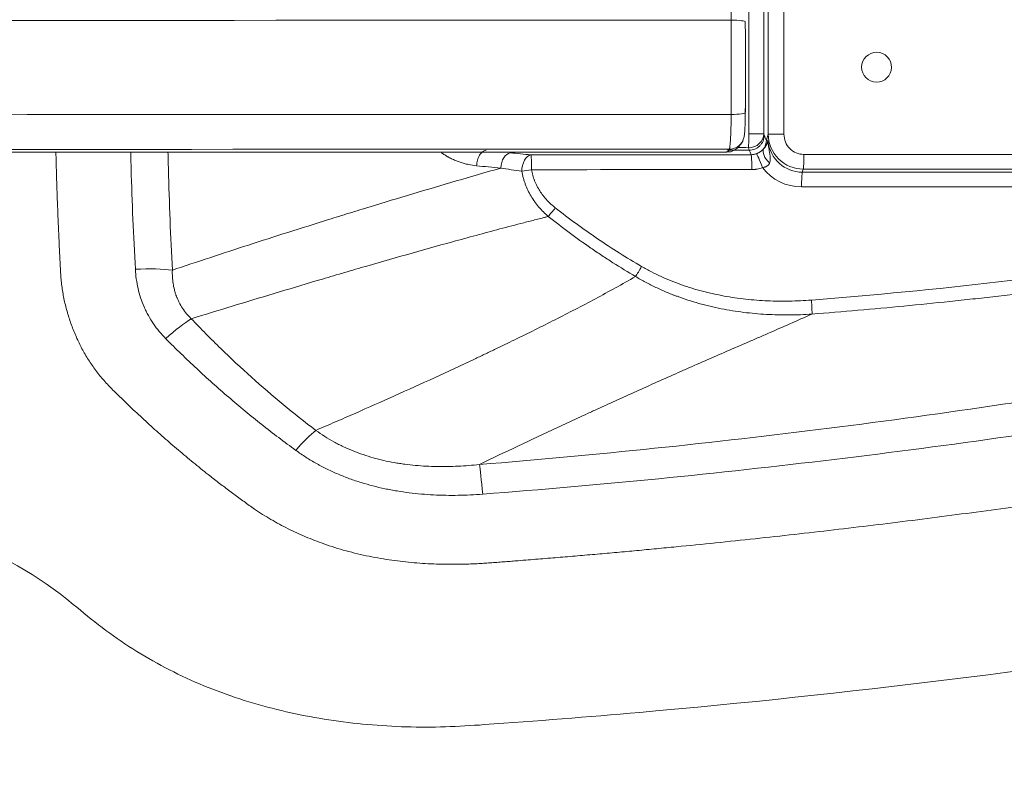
# Model space of a CAD drawing. Header units: millimetres. Extents: x 0 to 594, y 0 to 420.
# Tile 1044 of 1056: x 280.31 to 290.18, y 346.85 to 354.39. Entities that reach past the tile are written whole.
import ezdxf

# ---------------------------------------------------------------- set-up
doc = ezdxf.new("R2010")
doc.units = ezdxf.units.MM
doc.layers.add('1', color=7, linetype='Continuous', true_color=0xffffff)
doc.styles.add('Arial', font='txt')
doc.dimstyles.get("Standard").update_dxf_attribs({"dimtxt": 0.18, "dimasz": 0.18, "dimexe": 0.18, "dimexo": 0.0625, "dimgap": 0.09, "dimtad": 0, "dimtih": 1, "dimtoh": 1, "dimdec": 4, "dimzin": 0, "dimdsep": 46, "dimtxsty": 'Standard', "dimcen": 0.09, "dimadec": 0, "dimazin": 0, "dimtfac": 1, "dimtdec": 4, "dimtofl": 0, "dimtmove": 0, "dimatfit": 3, "dimfxl": 0, "dimtolj": 1, "dimtzin": 0, "dimarcsym": 0})

# ---------------------------------------------------------------- blocks, each defined once
blk = doc.blocks.new('_U4')
at = {"layer": '1', "color": 18, "lineweight": 18}
for p, q in [((145.9116, 334.1767), (145.9116, 389.8618)), ((318.508, 353.4371), (318.508, 389.8618)), ((145.9116, 387.8618), (227.4862, 387.8618)), ((318.508, 387.8618), (236.9333, 387.8618))]:
    blk.add_line(p, q, dxfattribs=at)
at = {"layer": '1', "color": 18}
for points in [[(145.9116, 387.8618), (149.4116, 388.7997), (149.4116, 386.924)], [(318.508, 387.8618), (315.008, 386.924), (315.0079, 388.7997)]]:
    blk.add_solid(points, dxfattribs=at)
at = {"layer": '1', "color": 18, "linetype": 'Continuous', "lineweight": 13, "insert": (229.1717, 385.226), "char_height": 3.5, "attachment_point": 7, "line_spacing_factor": 1.047437, "style": 'Arial'}
blk.add_mtext('\\fArial|b0|i0;\\W1.0000;3.5', dxfattribs=at)

msp = doc.modelspace()

# ---------------------------------------------------------------- linework, layer by layer
at = {"layer": '1', "color": 155, "linetype": 'Continuous', "lineweight": 13}
for p, q in [((287.62, 353.2411), (287.6195, 354.577)), ((287.7695, 354.5769), (287.7699, 353.2411)), ((287.8139, 353.2373), (287.8134, 354.5794)), ((287.9713, 354.5793), (287.9717, 353.2372)), ((287.7951, 353.1755), (287.8139, 353.2373)), ((288.1715, 353.0342), (295.491, 353.0368)), ((288.1649, 352.8866), (288.1554, 352.8555)), ((295.4845, 352.8892), (288.1649, 352.8866)), ((288.1554, 352.8555), (295.7258, 352.8582)), ((295.6849, 352.7106), (288.1488, 352.7079))]:
    msp.add_line(p, q, dxfattribs=at)
at = {"layer": '1', "color": 155, "linetype": 'Continuous', "lineweight": 18}
msp.add_line((287.5596, 353.1744), (287.5617, 353.1795), dxfattribs=at)
at = {"layer": '1', "color": 155, "linetype": 'Continuous', "lineweight": 13}
for centre, major_axis, ratio, start_param, end_param in [((260.9831, 354.7815), (-501.6214, -0.1575), 0.000817, 1.517488, 1.623567), ((287.434, 354.3624), (-0.15, -0.001), 0.119888, 3.087635, 4.659223), ((260.9833, 353.8363), (-501.6214, -0.1575), 0.000817, 1.517488, 1.623567), ((287.4343, 353.4534), (0.15, -0.0009), 0.121511, 4.765566, 6.337154), ((287.6201, 353.241), (-0.003, -0.15), 0.001225, 4.711596, 5.914027), ((287.6201, 353.241), (-0.1486, -0.0206), 0.931095, 1.42359, 2.994278), ((287.6201, 353.241), (0.15, 0), 0.000817, 0.053568, 1.572005), ((288.1634, 353.2374), (0.1377, -0.323), 0.99454, 4.311583, 5.88238), ((287.9636, 353.2373), (-0.15, 0), 0.000817, 0.053568, 1.624365), ((288.1714, 353.2373), (-0.0002, -0.2031), 0.983376, 4.713695, 6.284492), ((260.9835, 353.4876), (-501.2727, -0.1574), 0.000817, 1.517487, 1.623567), ((287.4227, 353.2357), (0.1372, -0.0607), 0.991343, 5.13232, 6.279023), ((287.8874, 353.0018), (0.1153, -0.0959), 0.525884, 3.276507, 4.632703), ((287.6453, 353.1755), (0.1374, 0.0601), 0.991145, 5.244814, 5.868142), ((288.1567, 353.2155), (-0.0243, -0.3592), 0.970613, 4.911743, 6.349085), ((285.2249, 352.9015), (0.0153, 0.1492), 0.619965, 0.155533, 1.665723), ((285.4324, 352.8808), (0.0145, 0.1493), 0.596052, 0.151954, 1.735952), ((285.4324, 352.8808), (-0.0001, 0.15), 0.053542, 4.71154, 6.161166), ((287.6414, 352.8823), (-0.0001, 0.15), 0.053543, 4.711568, 6.161195), ((287.748, 352.9021), (-0.0538, 0.14), 0.049703, 4.692436, 6.150019), ((288.1634, 353.0343), (-0.0001, 0.15), 0.053543, 3.315419, 4.71157), ((288.1486, 353.2156), (-0.0005, -0.5077), 0.983376, 5.379173, 6.284492), ((285.4324, 352.8808), (0.148, 0.0244), 0.009525, 4.055762, 4.765111), ((288.1568, 352.7077), (0.0001, -0.15), 0.053543, 3.315419, 4.71157), ((285.6702, 352.4989), (-0.0929, -0.1178), 0.042565, 0.777407, 1.603323), ((286.5362, 351.9103), (-0.0753, -0.1297), 0.046717, 0.707417, 1.597), ((281.4663, 351.7975), (0.4993, 0.0268), 0.168546, 0.726216, 1.562985), ((288.2391, 351.5737), (0.0116, -0.1495), 0.05332, 0.338946, 1.565842), ((281.7712, 351.0732), (0.3613, 0.3456), 0.166445, 0.640803, 1.414621), ((283.0768, 349.9061), (0.3011, 0.3992), 0.199754, 0.615951, 1.31392), ((284.9503, 349.4492), (-0.0397, 0.4984), 0.028875, 5.074793, 5.97304)]:
    msp.add_ellipse(centre, major_axis=major_axis, ratio=ratio, start_param=start_param, end_param=end_param, dxfattribs=at)
at = {"layer": '1', "color": 155, "linetype": 'Continuous', "lineweight": 18}
msp.add_ellipse((288.9007, 353.9086), major_axis=(-0.0022, -0.15), ratio=0.998565, dxfattribs=at)
for points, knots in [([(300.5464, 353.9153), (300.5464, 353.955), (300.5463, 354.0345), (300.5459, 354.1537), (300.5452, 354.2731), (300.5442, 354.3923), (300.5432, 354.4938), (300.5422, 354.5776), (300.5413, 354.6437), (300.5404, 354.7098), (300.5395, 354.7759), (300.5385, 354.842), (300.5375, 354.908), (300.5363, 354.974), (300.5341, 355.04), (300.53, 355.1059), (300.5234, 355.1718), (300.5139, 355.2375), (300.5017, 355.3029), (300.4866, 355.3678), (300.4688, 355.4319), (300.4484, 355.495), (300.4254, 355.557), (300.3999, 355.6177), (300.3692, 355.6829), (300.3325, 355.7523), (300.2888, 355.8254), (300.2413, 355.8963), (300.1904, 355.9648), (300.1363, 356.0307), (300.0793, 356.0935), (300.0195, 356.1535), (299.9569, 356.2106), (299.8915, 356.2649), (299.8234, 356.3164), (299.7528, 356.3649), (299.6802, 356.4103), (299.6059, 356.4525), (299.5356, 356.4886), (299.4699, 356.5194), (299.4089, 356.5456), (299.347, 356.5698), (299.2842, 356.5921), (299.2206, 356.6126), (299.1563, 356.6314), (299.0914, 356.6485), (299.0262, 356.6646), (298.9304, 356.6874), (298.8041, 356.7175), (298.6474, 356.7548), (298.4906, 356.792), (298.3338, 356.8289), (298.1508, 356.8716), (297.9415, 356.9199), (297.7059, 356.9735), (297.4702, 357.0265), (297.2343, 357.0788), (296.9458, 357.1421), (296.6047, 357.2157), (296.2107, 357.2989), (295.8163, 357.3802), (295.4216, 357.4597), (295.0265, 357.5374), (294.6047, 357.6184), (294.1561, 357.7023), (293.6807, 357.7884), (293.2048, 357.872), (292.7285, 357.9529), (292.2594, 358.03), (291.7974, 358.1033), (291.3425, 358.173), (290.8873, 358.2403), (290.4317, 358.3052), (289.9756, 358.3677), (289.5192, 358.4278), (289.0815, 358.483), (288.6625, 358.5337), (288.2624, 358.5801), (287.8621, 358.6248), (287.4615, 358.6675), (287.1275, 358.7012), (286.8602, 358.7274), (286.6597, 358.7466), (286.4592, 358.7653), (286.2586, 358.7836), (286.0579, 358.8013), (285.8906, 358.8155), (285.7568, 358.8266), (285.6563, 358.8349), (285.5559, 358.843), (285.4555, 358.8511), (285.3551, 358.8593), (285.2547, 358.8673), (285.1542, 358.8752), (285.0537, 358.8826), (284.9531, 358.8894), (284.8523, 358.8948), (284.7514, 358.8984), (284.6503, 358.8998), (284.5492, 358.8987), (284.4484, 358.8954), (284.3479, 358.8901), (284.2478, 358.8826), (284.1481, 358.8726), (284.0487, 358.8601), (283.9496, 358.845), (283.851, 358.8273), (283.7527, 358.807), (283.6502, 358.7828), (283.5439, 358.7543), (283.4344, 358.721), (283.3267, 358.684), (283.2209, 358.6434), (283.1171, 358.5993), (283.0153, 358.5516), (282.9293, 358.5074), (282.8583, 358.4684), (282.8016, 358.4355), (282.7457, 358.4011), (282.6907, 358.3652), (282.6363, 358.3281), (282.5825, 358.2901), (282.529, 358.2514), (282.4759, 358.2122), (282.4142, 358.1661), (282.344, 358.1131), (282.2655, 358.0529), (282.1877, 357.9918), (282.1106, 357.93), (282.0339, 357.8675), (281.9578, 357.8043), (281.8823, 357.7405), (281.8072, 357.6759), (281.7328, 357.6107), (281.6589, 357.5448), (281.5854, 357.4782), (281.5125, 357.4109), (281.4402, 357.3429), (281.3803, 357.2857), (281.3325, 357.2399), (281.2967, 357.2053), (281.2612, 357.1704), (281.2261, 357.135), (281.1915, 357.0991), (281.1577, 357.0624), (281.125, 357.0247), (281.0884, 356.9798), (281.0486, 356.9272), (281.0068, 356.8664), (280.9678, 356.8039), (280.9316, 356.7397), (280.8981, 356.674), (280.8672, 356.6067), (280.8388, 356.5379), (280.8141, 356.4707), (280.7926, 356.4054), (280.7742, 356.3423), (280.7581, 356.2788), (280.7444, 356.2152), (280.7332, 356.1514), (280.7245, 356.0874), (280.7184, 356.0232), (280.714, 355.9588), (280.7101, 355.8835), (280.7059, 355.7974), (280.7014, 355.7004), (280.6967, 355.6033), (280.6923, 355.5061), (280.6884, 355.4088), (280.6835, 355.2788), (280.6779, 355.116), (280.6724, 354.9315), (280.6694, 354.812), (280.6682, 354.7579)], [0, 0, 0, 0, 0.004816, 0.009655, 0.014487, 0.019317, 0.024145, 0.026826, 0.029507, 0.032188, 0.03487, 0.037552, 0.040234, 0.042915, 0.045596, 0.048281, 0.050975, 0.053676, 0.056386, 0.059102, 0.061817, 0.064523, 0.067215, 0.069898, 0.072581, 0.076041, 0.079515, 0.083004, 0.086498, 0.089978, 0.093438, 0.09689, 0.100343, 0.103808, 0.107291, 0.110785, 0.114275, 0.117751, 0.121217, 0.12391, 0.126604, 0.129302, 0.132008, 0.134721, 0.137438, 0.140159, 0.142881, 0.145605, 0.152139, 0.158671, 0.165202, 0.171732, 0.178263, 0.18806, 0.197857, 0.207655, 0.217453, 0.227251, 0.24358, 0.259909, 0.276239, 0.292568, 0.308897, 0.325226, 0.344821, 0.364415, 0.384007, 0.403597, 0.423185, 0.441841, 0.460498, 0.479155, 0.497813, 0.516473, 0.535134, 0.553796, 0.570123, 0.586447, 0.602771, 0.619093, 0.635415, 0.643576, 0.651737, 0.659897, 0.668058, 0.676219, 0.684381, 0.688462, 0.692543, 0.696624, 0.700705, 0.704786, 0.708867, 0.712948, 0.717029, 0.721112, 0.725198, 0.729289, 0.733383, 0.737476, 0.741562, 0.745636, 0.7497, 0.75376, 0.757821, 0.761884, 0.765953, 0.770032, 0.774121, 0.778806, 0.783482, 0.788136, 0.792771, 0.797396, 0.802018, 0.806642, 0.809344, 0.81205, 0.814764, 0.817486, 0.820217, 0.822954, 0.825695, 0.828437, 0.831178, 0.835285, 0.839389, 0.843492, 0.847594, 0.851694, 0.855793, 0.859892, 0.863991, 0.868089, 0.872189, 0.876289, 0.88039, 0.884492, 0.888596, 0.890649, 0.892702, 0.894757, 0.896814, 0.898873, 0.900934, 0.902993, 0.905048, 0.908116, 0.91117, 0.914215, 0.917259, 0.920309, 0.923374, 0.92645, 0.929527, 0.932255, 0.934971, 0.93767, 0.940351, 0.943017, 0.945673, 0.948326, 0.950978, 0.95363, 0.957608, 0.961584, 0.96556, 0.969536, 0.973512, 0.977488, 0.985444, 0.993405, 1, 1, 1, 1]), ([(280.8422, 348.5217), (280.938, 348.4424), (281.0348, 348.3643), (281.2327, 348.2136), (281.3345, 348.1417), (281.6515, 347.9406), (281.8758, 347.8236), (282.3433, 347.6247), (282.587, 347.5434), (283.0863, 347.4154), (283.3419, 347.3686), (283.8583, 347.3062), (284.1191, 347.2899), (284.641, 347.2904), (284.9012, 347.3102), (285.6811, 347.3673), (286.2006, 347.4092), (288.7953, 347.643), (290.8619, 347.9044), (293.9428, 348.3998), (294.9666, 348.5824), (296.4972, 348.8819), (297.0065, 348.9862), (297.7691, 349.1486), (298.0232, 349.2036), (298.5308, 349.316), (298.7842, 349.3738), (299.1643, 349.461), (299.2909, 349.4901), (299.5443, 349.5487), (299.6712, 349.5776), (299.9199, 349.6512), (300.0415, 349.6965), (300.2797, 349.7971), (300.3964, 349.8525), (300.736, 350.0368), (300.9478, 350.1842), (301.3348, 350.5204), (301.5104, 350.7088), (301.7363, 351.0196), (301.8053, 351.1279), (301.931, 351.3519), (301.9877, 351.4675), (302.0868, 351.7054), (302.1293, 351.8275), (302.1981, 352.0769), (302.2245, 352.2041), (302.2539, 352.3967), (302.2619, 352.4613), (302.2735, 352.5909), (302.277, 352.656), (302.2815, 352.7863), (302.2824, 352.8515), (302.2843, 352.9821), (302.2854, 353.0474), (302.2905, 353.3741), (302.2924, 353.6362), (302.2923, 354.1602), (302.2905, 354.4222), (302.2856, 354.7489), (302.2846, 354.8142), (302.2827, 354.9447), (302.2818, 355.01), (302.2776, 355.1403), (302.2742, 355.2053), (302.263, 355.3349), (302.2552, 355.3995), (302.2266, 355.5922), (302.2007, 355.7194), (302.1328, 355.969), (302.0907, 356.0913), (301.9431, 356.4483), (301.817, 356.6738), (301.5171, 357.089), (301.3422, 357.2779), (300.956, 357.6145), (300.7445, 357.762), (300.4055, 357.9474), (300.2891, 358.0034), (300.1106, 358.0788), (300.0504, 358.1025), (299.9289, 358.1472), (299.8676, 358.1682), (299.6812, 358.2241), (299.5543, 358.2528), (299.301, 358.3115), (299.1744, 358.3407), (298.5409, 358.4856), (298.0334, 358.5983), (297.2053, 358.774), (296.8854, 358.8403), (296.5651, 358.9049)], [0, 0, 0, 0, 0.011559, 0.011559, 0.023118, 0.023118, 0.046235, 0.046235, 0.069353, 0.069353, 0.09247, 0.09247, 0.115588, 0.115588, 0.138705, 0.138705, 0.184941, 0.184941, 0.369881, 0.369881, 0.462351, 0.462351, 0.508586, 0.508586, 0.531704, 0.531704, 0.554822, 0.554822, 0.56638, 0.56638, 0.577939, 0.577939, 0.589498, 0.589498, 0.601057, 0.601057, 0.624174, 0.624174, 0.647292, 0.647292, 0.658851, 0.658851, 0.670409, 0.670409, 0.681968, 0.681968, 0.693527, 0.693527, 0.699306, 0.699306, 0.705086, 0.705086, 0.710865, 0.710865, 0.716644, 0.716644, 0.739762, 0.739762, 0.76288, 0.76288, 0.768659, 0.768659, 0.774438, 0.774438, 0.780218, 0.780218, 0.785997, 0.785997, 0.797556, 0.797556, 0.809115, 0.809115, 0.832232, 0.832232, 0.85535, 0.85535, 0.878467, 0.878467, 0.890026, 0.890026, 0.895806, 0.895806, 0.901585, 0.901585, 0.913144, 0.913144, 0.924703, 0.924703, 0.970938, 0.970938, 1, 1, 1, 1]), ([(287.5838, 354.3624), (287.5843, 354.2867), (287.5847, 354.2109), (287.5852, 354.0594), (287.5855, 353.9079), (287.5853, 353.7564), (287.5849, 353.605), (287.5845, 353.5292), (287.584, 353.4535)], [0, 0, 0, 0, 0.25, 0.25, 0.5, 0.75, 0.75, 1, 1, 1, 1]), ([(280.6689, 353.0563), (280.6697, 353.021), (280.6714, 352.9531), (280.6741, 352.8526), (280.6771, 352.7546), (280.6802, 352.6567), (280.6837, 352.559), (280.6873, 352.4614), (280.6912, 352.3639), (280.6954, 352.2665), (280.6994, 352.18), (280.7031, 352.1044), (280.7063, 352.0397), (280.7095, 351.975), (280.7125, 351.9103), (280.716, 351.8457), (280.7209, 351.7812), (280.7278, 351.7169), (280.737, 351.6527), (280.7487, 351.5887), (280.763, 351.525), (280.7797, 351.4617), (280.7985, 351.3992), (280.8193, 351.3375), (280.8421, 351.2768), (280.8668, 351.217), (280.8936, 351.1581), (280.9224, 351.1001), (280.9534, 351.0431), (280.9867, 350.9871), (281.0222, 350.9324), (281.0599, 350.8791), (281.0996, 350.8275), (281.1412, 350.7776), (281.1845, 350.7293), (281.2294, 350.6825), (281.2754, 350.6367), (281.3297, 350.5841), (281.392, 350.5243), (281.4625, 350.4574), (281.5336, 350.3911), (281.6052, 350.3254), (281.6773, 350.2604), (281.75, 350.196), (281.8231, 350.1322), (281.8967, 350.0691), (281.9709, 350.0068), (282.0455, 349.9451), (282.1206, 349.8841), (282.1878, 349.8305), (282.247, 349.7841), (282.2979, 349.7446), (282.3491, 349.7054), (282.4005, 349.6666), (282.4522, 349.6281), (282.5039, 349.5898), (282.5559, 349.5517), (282.6082, 349.5141), (282.6701, 349.471), (282.7422, 349.4236), (282.8254, 349.3729), (282.9104, 349.3251), (282.9969, 349.2802), (283.0847, 349.2381), (283.1737, 349.1988), (283.2638, 349.1622), (283.3613, 349.1262), (283.4664, 349.0912), (283.5794, 349.0581), (283.6941, 349.0287), (283.81, 349.003), (283.9249, 348.9815), (284.0383, 348.9638), (284.1501, 348.9496), (284.2621, 348.9385), (284.3743, 348.9305), (284.4867, 348.9253), (284.5994, 348.9229), (284.6965, 348.9231), (284.7781, 348.9249), (284.8441, 348.9272), (284.9101, 348.9304), (284.9762, 348.9345), (285.0423, 348.9391), (285.1083, 348.9441), (285.1744, 348.9492), (285.2405, 348.9543), (285.3507, 348.9629), (285.5048, 348.9752), (285.703, 348.9916), (285.9011, 349.0082), (286.0991, 349.0253), (286.2972, 349.043), (286.4951, 349.0611), (286.693, 349.0798), (286.9568, 349.1053), (287.2865, 349.1382), (287.6819, 349.1796), (288.077, 349.2229), (288.4719, 349.2681), (288.8665, 349.3152), (289.3923, 349.3803), (290.049, 349.4664), (290.8359, 349.5768), (291.6215, 349.6945), (292.3406, 349.8089), (292.9933, 349.9181), (293.58, 350.0203), (294.166, 350.1265), (294.6862, 350.2244), (295.141, 350.3126), (295.5305, 350.3899), (295.9197, 350.4691), (296.3086, 350.55), (296.6971, 350.6326), (297.0206, 350.7028), (297.2792, 350.7598), (297.473, 350.8031), (297.6668, 350.8467), (297.8604, 350.8908), (298.0539, 350.9354), (298.2152, 350.9728), (298.3441, 351.003), (298.4408, 351.0257), (298.5375, 351.0485), (298.6341, 351.0714), (298.7307, 351.0944), (298.8274, 351.1175), (298.9239, 351.1407), (299.0097, 351.1615), (299.0847, 351.1799), (299.1487, 351.1964), (299.2121, 351.2143), (299.2747, 351.2342), (299.3366, 351.256), (299.3978, 351.2796), (299.4582, 351.3052), (299.5178, 351.3326), (299.5865, 351.3668), (299.6634, 351.4091), (299.7474, 351.4608), (299.8285, 351.5165), (299.9063, 351.5761), (299.981, 351.6397), (300.0442, 351.6999), (300.0972, 351.7552), (300.1408, 351.8042), (300.1826, 351.8547), (300.2223, 351.9066), (300.2599, 351.9598), (300.2954, 352.0143), (300.3288, 352.0703), (300.36, 352.1277), (300.3889, 352.1865), (300.4153, 352.2465), (300.4392, 352.3076), (300.4606, 352.3693), (300.4792, 352.4315), (300.4951, 352.494), (300.5084, 352.5569), (300.5189, 352.6202), (300.5269, 352.6838), (300.5325, 352.7478), (300.5357, 352.8122), (300.5374, 352.8767), (300.5383, 352.9414), (300.5392, 353.0062), (300.5401, 353.071), (300.5411, 353.1358), (300.5419, 353.2007), (300.5428, 353.2655), (300.5436, 353.3413), (300.5444, 353.4278), (300.5451, 353.5252), (300.5457, 353.6226), (300.5462, 353.72), (300.5464, 353.8175), (300.5465, 353.8827), (300.5464, 353.9153)], [0, 0, 0, 0, 0.00429, 0.008277, 0.012262, 0.016246, 0.020229, 0.024211, 0.028194, 0.032176, 0.036158, 0.038814, 0.041469, 0.044125, 0.046782, 0.049439, 0.052098, 0.05476, 0.05743, 0.060111, 0.062805, 0.065506, 0.068206, 0.070895, 0.073576, 0.076253, 0.078927, 0.081605, 0.084292, 0.08699, 0.089693, 0.092395, 0.095087, 0.097773, 0.100453, 0.103129, 0.105805, 0.108481, 0.112495, 0.116511, 0.120529, 0.124548, 0.128569, 0.13259, 0.136609, 0.140627, 0.144643, 0.148657, 0.152671, 0.156684, 0.159359, 0.162034, 0.164709, 0.167384, 0.170059, 0.172735, 0.17541, 0.178086, 0.180765, 0.184792, 0.188824, 0.192853, 0.196874, 0.200879, 0.204873, 0.20886, 0.212846, 0.217635, 0.22244, 0.227265, 0.232098, 0.236925, 0.241507, 0.246075, 0.250635, 0.255191, 0.259747, 0.264306, 0.268874, 0.271544, 0.274217, 0.276895, 0.279576, 0.28226, 0.284946, 0.287631, 0.290317, 0.293002, 0.301058, 0.309114, 0.317168, 0.325223, 0.333277, 0.341332, 0.349388, 0.357443, 0.373554, 0.389665, 0.405775, 0.421885, 0.437994, 0.454103, 0.486323, 0.518543, 0.550758, 0.582966, 0.607121, 0.631274, 0.655428, 0.679584, 0.695689, 0.711797, 0.727905, 0.744015, 0.760126, 0.776236, 0.784291, 0.792346, 0.8004, 0.808454, 0.816509, 0.824563, 0.828591, 0.832619, 0.836646, 0.840674, 0.844702, 0.84873, 0.852758, 0.856785, 0.859469, 0.862148, 0.864821, 0.867488, 0.87015, 0.872812, 0.875475, 0.878143, 0.880817, 0.884839, 0.88886, 0.892863, 0.896856, 0.900853, 0.904863, 0.907546, 0.91023, 0.912908, 0.915575, 0.918235, 0.920892, 0.923554, 0.926221, 0.928895, 0.931577, 0.934257, 0.936924, 0.939569, 0.942196, 0.944812, 0.947422, 0.950033, 0.952647, 0.955266, 0.957892, 0.960522, 0.963153, 0.965784, 0.968415, 0.971046, 0.973677, 0.976308, 0.980256, 0.984203, 0.988148, 0.99209, 0.996033, 1, 1, 1, 1]), ([(287.5594, 353.1745), (287.5624, 353.1813), (287.5674, 353.1941), (287.5718, 353.2128), (287.5769, 353.2443), (287.5806, 353.2949), (287.5839, 353.3912), (287.5844, 353.4584), (287.5843, 353.4954)], [0, 0, 0, 0, 0.057823, 0.117862, 0.20598, 0.495191, 0.742471, 1, 1, 1, 1]), ([(287.3966, 353.0629), (287.4026, 353.0612), (287.4394, 353.0528), (287.506, 353.0936), (287.5418, 353.1387), (287.558, 353.1657), (287.5612, 353.1789)], [0, 0, 0, 0, 0.058013, 0.36664, 0.65559, 1, 1, 1, 1]), ([(234.2988, 353.0418), (237.8571, 353.0427), (244.9761, 353.0447), (255.6633, 353.0479), (266.3524, 353.0513), (276.9334, 353.0548), (283.9461, 353.0572), (287.3983, 353.0584)], [0, 0, 0, 0, 0.201201, 0.402401, 0.603602, 0.804802, 1, 1, 1, 1]), ([(280.8422, 348.5217), (280.4968, 348.8078), (280.0914, 349.041), (279.435, 349.2788), (279.2082, 349.3395), (278.7461, 349.4206), (278.5109, 349.441), (278.2758, 349.441)], [0, 0, 0, 0, 0.5, 0.5, 0.75, 0.75, 1, 1, 1, 1])]:
    msp.add_open_spline(points, degree=3, knots=knots, dxfattribs=at)
at = {"layer": '1', "color": 155, "linetype": 'Continuous', "lineweight": 13}
for points, knots in [([(287.4418, 354.3804), (287.4417, 354.3915), (287.4417, 354.4025), (287.4414, 354.4241), (287.4411, 354.4456), (287.4407, 354.4665), (287.4404, 354.482), (287.4402, 354.4897), (287.44, 354.4973), (287.4399, 354.5024), (287.4399, 354.5049), (287.4395, 354.5174), (287.4392, 354.5272), (287.4386, 354.5462), (287.438, 354.5646), (287.4373, 354.5821), (287.4367, 354.5947), (287.4364, 354.601), (287.4361, 354.6071), (287.4359, 354.6111), (287.4358, 354.6131), (287.4352, 354.623), (287.4348, 354.6305), (287.4339, 354.6447), (287.433, 354.6583), (287.432, 354.6703), (287.4312, 354.6788), (287.4308, 354.6829), (287.4304, 354.6868), (287.4302, 354.6894), (287.43, 354.6906), (287.4294, 354.6968), (287.4288, 354.7012), (287.4277, 354.7092), (287.4266, 354.7163), (287.4255, 354.7217), (287.4243, 354.7262), (287.4237, 354.728), (287.4231, 354.7294)], [0, 0, 0, 0, 0.0625, 0.0625, 0.125, 0.1875, 0.1875, 0.21875, 0.234375, 0.234375, 0.25, 0.25, 0.3125, 0.3125, 0.375, 0.4375, 0.4375, 0.46875, 0.484375, 0.484375, 0.5, 0.5, 0.5625, 0.5625, 0.625, 0.6875, 0.6875, 0.71875, 0.734375, 0.734375, 0.75, 0.75, 0.8125, 0.8125, 0.875, 0.9375, 0.9375, 1, 1, 1, 1]), ([(287.4421, 353.4352), (287.4426, 353.5137), (287.443, 353.5924), (287.4433, 353.691), (287.4433, 353.7108), (287.4434, 353.7503), (287.4434, 353.77), (287.4435, 353.8293), (287.4435, 353.8687), (287.4435, 353.9871), (287.4432, 354.1446), (287.4424, 354.3019), (287.4418, 354.3804)], [0, 0, 0, 0, 0.25, 0.25, 0.3125, 0.3125, 0.375, 0.375, 0.5, 0.5, 0.75, 1, 1, 1, 1]), ([(287.4237, 353.0867), (287.4243, 353.0881), (287.4248, 353.0899), (287.426, 353.0944), (287.4271, 353.0997), (287.4282, 353.1068), (287.4291, 353.1128), (287.4295, 353.116), (287.4299, 353.1194), (287.4301, 353.1218), (287.4303, 353.1229), (287.4309, 353.129), (287.4315, 353.1343), (287.4325, 353.1456), (287.4334, 353.1576), (287.4344, 353.1711), (287.435, 353.1819), (287.4354, 353.1874), (287.4357, 353.1931), (287.4359, 353.1969), (287.436, 353.1989), (287.4365, 353.2087), (287.4369, 353.2169), (287.4377, 353.2338), (287.4384, 353.2511), (287.439, 353.2696), (287.4395, 353.2839), (287.4397, 353.2911), (287.4399, 353.2985), (287.44, 353.3034), (287.4401, 353.3059), (287.4404, 353.3185), (287.4407, 353.3286), (287.4411, 353.3492), (287.4414, 353.3701), (287.4417, 353.3915), (287.442, 353.4131), (287.4421, 353.4241), (287.4421, 353.4352)], [0, 0, 0, 0, 0.0625, 0.0625, 0.125, 0.1875, 0.1875, 0.21875, 0.234375, 0.234375, 0.25, 0.25, 0.3125, 0.3125, 0.375, 0.4375, 0.4375, 0.46875, 0.484375, 0.484375, 0.5, 0.5, 0.5625, 0.5625, 0.625, 0.6875, 0.6875, 0.71875, 0.734375, 0.734375, 0.75, 0.75, 0.8125, 0.8125, 0.875, 0.9375, 0.9375, 1, 1, 1, 1]), ([(287.6226, 353.0764), (287.6324, 353.0764), (287.6422, 353.0774), (287.6614, 353.0812), (287.6709, 353.084), (287.6891, 353.0915), (287.6978, 353.0961), (287.7141, 353.107), (287.7218, 353.1132), (287.7357, 353.127), (287.742, 353.1345), (287.753, 353.1507), (287.7577, 353.1594), (287.7653, 353.1774), (287.7683, 353.1868), (287.7722, 353.2059), (287.7732, 353.2156), (287.7733, 353.2254)], [0, 0, 0, 0, 0.125, 0.125, 0.25, 0.25, 0.375, 0.375, 0.5, 0.5, 0.625, 0.625, 0.75, 0.75, 0.875, 0.875, 1, 1, 1, 1]), ([(287.7699, 353.2411), (287.7705, 353.2372), (287.771, 353.2339), (287.7721, 353.2287), (287.7727, 353.2267), (287.7733, 353.2254)], [0, 0, 0, 0, 0.5, 0.5, 1, 1, 1, 1]), ([(287.3983, 353.0584), (287.3983, 353.0584), (287.3984, 353.0584), (287.4026, 353.0584), (287.4111, 353.0631), (287.4195, 353.0772), (287.4237, 353.0867)], [0, 0, 0, 0, 0.00355, 0.00355, 0.501775, 1, 1, 1, 1]), ([(287.6226, 353.0764), (287.6217, 353.0785), (287.6208, 353.0816), (287.619, 353.0899), (287.6182, 353.095), (287.6173, 353.1011)], [0, 0, 0, 0, 0.5, 0.5, 1, 1, 1, 1]), ([(287.6956, 353.0412), (287.6995, 353.0427), (287.7071, 353.046), (287.7144, 353.0497), (287.7189, 353.0522), (287.7198, 353.0527), (287.7216, 353.0537), (287.7242, 353.0552), (287.7268, 353.0567), (287.7292, 353.0583), (287.7301, 353.0588), (287.7317, 353.0598), (287.7341, 353.0614), (287.7364, 353.063), (287.7408, 353.0662), (287.7436, 353.0683), (287.7489, 353.0724), (287.7514, 353.0745), (287.755, 353.0776), (287.7561, 353.0787), (287.7583, 353.0807), (287.7594, 353.0817), (287.7626, 353.0847), (287.7645, 353.0867), (287.7664, 353.0886)], [0, 0, 0, 0, 0.125, 0.25, 0.25, 0.28125, 0.28125, 0.3125, 0.375, 0.375, 0.40625, 0.40625, 0.4375, 0.5, 0.5, 0.625, 0.625, 0.75, 0.75, 0.8125, 0.8125, 0.875, 0.875, 1, 1, 1, 1]), ([(287.7664, 353.0886), (287.7686, 353.091), (287.7707, 353.0933), (287.7746, 353.0978), (287.7765, 353.1), (287.779, 353.1032), (287.7798, 353.1042), (287.7814, 353.1063), (287.7821, 353.1073), (287.7843, 353.1103), (287.7857, 353.1122), (287.7895, 353.1179), (287.7917, 353.1214), (287.7956, 353.1282), (287.7973, 353.1314), (287.8004, 353.1376), (287.8017, 353.1406), (287.8041, 353.1463), (287.8051, 353.1491), (287.807, 353.1545), (287.8078, 353.1572), (287.8088, 353.1611), (287.8091, 353.1623), (287.8095, 353.1643), (287.8096, 353.1649), (287.8099, 353.1662), (287.81, 353.1668), (287.8101, 353.1674)], [0, 0, 0, 0, 0.0625, 0.0625, 0.125, 0.125, 0.15625, 0.15625, 0.1875, 0.1875, 0.25, 0.25, 0.375, 0.375, 0.5, 0.5, 0.625, 0.625, 0.75, 0.75, 0.875, 0.875, 0.9375, 0.9375, 0.96875, 0.96875, 1, 1, 1, 1]), ([(287.7951, 353.1755), (287.7971, 353.1742), (287.7993, 353.1728), (287.8043, 353.1701), (287.8071, 353.1688), (287.8101, 353.1674)], [0, 0, 0, 0, 0.5, 0.5, 1, 1, 1, 1]), ([(287.8101, 353.1674), (287.8102, 353.1663), (287.8103, 353.1651), (287.8106, 353.1627), (287.8109, 353.1592), (287.8113, 353.1557), (287.8121, 353.1487), (287.8127, 353.144), (287.8144, 353.13), (287.8158, 353.1206), (287.8187, 353.1021), (287.8202, 353.0929), (287.8234, 353.0745), (287.8251, 353.0654), (287.8275, 353.0517), (287.8283, 353.0472), (287.8298, 353.0381), (287.8305, 353.0336), (287.8318, 353.0246), (287.8324, 353.0201), (287.8335, 353.0111), (287.8339, 353.0066), (287.8346, 352.9977), (287.8348, 352.9932), (287.8348, 352.9842), (287.8346, 352.9797), (287.834, 352.973), (287.8337, 352.9707), (287.833, 352.9663), (287.8326, 352.964), (287.8311, 352.9575), (287.8297, 352.9531), (287.828, 352.9489)], [0, 0, 0, 0, 0.015625, 0.015625, 0.03125, 0.0625, 0.0625, 0.125, 0.125, 0.25, 0.25, 0.375, 0.375, 0.5, 0.5, 0.5625, 0.5625, 0.625, 0.625, 0.6875, 0.6875, 0.75, 0.75, 0.8125, 0.8125, 0.875, 0.875, 0.90625, 0.90625, 0.9375, 0.9375, 1, 1, 1, 1]), ([(281.4657, 351.8819), (281.4564, 352.0493), (281.4399, 352.3848), (281.4281, 352.7221), (281.4217, 352.9457), (281.4203, 353.0004), (281.419, 353.0551)], [0, 0, 0, 0, 0.430455, 0.860909, 0.860909, 1, 1, 1, 1]), ([(281.7931, 353.0552), (281.7943, 352.9991), (281.7957, 352.9429), (281.8016, 352.7171), (281.8127, 352.3785), (281.8279, 352.0415), (281.8367, 351.8735)], [0, 0, 0, 0, 0.141769, 0.141769, 0.570885, 1, 1, 1, 1]), ([(284.8884, 352.9205), (284.8606, 352.9232), (284.8331, 352.9274), (284.7923, 352.9361), (284.7787, 352.9393), (284.7518, 352.9466), (284.7384, 352.9506), (284.7118, 352.9595), (284.6985, 352.9643), (284.6722, 352.9748), (284.6591, 352.9804), (284.633, 352.9926), (284.62, 352.9992), (284.604, 353.0079), (284.6008, 353.0097), (284.5943, 353.0133), (284.5911, 353.0152), (284.5816, 353.0208), (284.5752, 353.0246), (284.5582, 353.0354), (284.5475, 353.0426), (284.537, 353.05)], [0, 0, 0, 0, 0.225702, 0.225702, 0.338553, 0.338553, 0.451404, 0.451404, 0.564254, 0.564254, 0.677105, 0.677105, 0.789956, 0.789956, 0.818169, 0.818169, 0.846382, 0.846382, 0.902807, 0.902807, 1, 1, 1, 1]), ([(284.9836, 353.0755), (284.9777, 353.0746), (284.9717, 353.0728), (284.9599, 353.0676), (284.9541, 353.0641), (284.9429, 353.0555), (284.9375, 353.0504), (284.9274, 353.0387), (284.9226, 353.0322), (284.9138, 353.018), (284.9098, 353.0102), (284.9028, 352.9939), (284.8997, 352.9853), (284.8946, 352.9674), (284.8926, 352.9582), (284.8896, 352.9394), (284.8887, 352.9299), (284.8884, 352.9205)], [0, 0, 0, 0, 0.125, 0.125, 0.25, 0.25, 0.375, 0.375, 0.5, 0.5, 0.625, 0.625, 0.75, 0.75, 0.875, 0.875, 1, 1, 1, 1]), ([(287.6424, 353.0312), (287.6377, 353.0418), (287.6331, 353.0525), (287.6265, 353.0675), (287.6245, 353.072), (287.6226, 353.0764)], [0, 0, 0, 0, 0.705819, 0.705819, 1, 1, 1, 1]), ([(287.6424, 353.0312), (287.6469, 353.0312), (287.6515, 353.0314), (287.6583, 353.032), (287.6605, 353.0323), (287.665, 353.0329), (287.6673, 353.0333), (287.674, 353.0346), (287.6827, 353.0366), (287.6913, 353.0395), (287.6956, 353.0412)], [0, 0, 0, 0, 0.25, 0.25, 0.375, 0.375, 0.5, 0.5, 0.75, 1, 1, 1, 1]), ([(281.8367, 351.8735), (281.9603, 351.915), (282.0858, 351.9567), (282.34, 352.0405), (282.4688, 352.0826), (282.73, 352.1672), (282.8623, 352.2096), (283.1303, 352.2948), (283.2661, 352.3376), (283.438, 352.3912), (283.4724, 352.4019), (283.5416, 352.4234), (283.6457, 352.4556), (283.7506, 352.4878), (283.9617, 352.5523), (284.104, 352.5954), (284.3919, 352.6816), (284.5375, 352.7247), (284.8319, 352.8108), (284.9808, 352.8539), (285.1313, 352.8969)], [0, 0, 0, 0, 0.125, 0.125, 0.25, 0.25, 0.375, 0.375, 0.5, 0.5, 0.53125, 0.53125, 0.5625, 0.625, 0.625, 0.75, 0.75, 0.875, 0.875, 1, 1, 1, 1]), ([(287.756, 352.902), (287.7475, 352.8987), (287.7303, 352.893), (287.7127, 352.8888), (287.6993, 352.8863), (287.6948, 352.8856), (287.688, 352.8847), (287.6858, 352.8844), (287.6813, 352.8839), (287.679, 352.8836), (287.6677, 352.8826), (287.6586, 352.8822), (287.6495, 352.8822)], [0, 0, 0, 0, 0.25, 0.5, 0.5, 0.625, 0.625, 0.6875, 0.6875, 0.75, 0.75, 1, 1, 1, 1]), ([(287.828, 352.9489), (287.8267, 352.9457), (287.8251, 352.9426), (287.8228, 352.9388), (287.8223, 352.9381), (287.8213, 352.9366), (287.8198, 352.9344), (287.8182, 352.9323), (287.8147, 352.9282), (287.8121, 352.9256), (287.8086, 352.9226), (287.8079, 352.922), (287.8064, 352.9209), (287.8057, 352.9203), (287.8034, 352.9186), (287.801, 352.917), (287.7985, 352.9155), (287.7968, 352.9145), (287.796, 352.9141), (287.7934, 352.9127), (287.7917, 352.9118), (287.7864, 352.9094), (287.7828, 352.908), (287.7754, 352.9057), (287.7716, 352.9047), (287.7658, 352.9035), (287.7638, 352.9031), (287.7599, 352.9025), (287.758, 352.9022), (287.756, 352.902)], [0, 0, 0, 0, 0.125, 0.125, 0.15625, 0.15625, 0.1875, 0.25, 0.25, 0.375, 0.375, 0.40625, 0.40625, 0.4375, 0.4375, 0.5, 0.53125, 0.53125, 0.5625, 0.5625, 0.625, 0.625, 0.75, 0.75, 0.875, 0.875, 0.9375, 0.9375, 1, 1, 1, 1]), ([(285.6075, 352.4121), (285.5906, 352.4267), (285.5742, 352.4419), (285.5427, 352.4735), (285.5276, 352.4898), (285.5058, 352.5153), (285.4988, 352.5239), (285.4884, 352.5371), (285.485, 352.5416), (285.4782, 352.5505), (285.4749, 352.555), (285.4586, 352.5777), (285.4463, 352.5963), (285.4236, 352.6345), (285.413, 352.6541), (285.3937, 352.6942), (285.3849, 352.7147), (285.3751, 352.7411), (285.3732, 352.7464), (285.3695, 352.7569), (285.3642, 352.7729), (285.3595, 352.7889), (285.3508, 352.8212), (285.346, 352.8429), (285.3423, 352.8648)], [0, 0, 0, 0, 0.125, 0.125, 0.25, 0.25, 0.3125, 0.3125, 0.34375, 0.34375, 0.375, 0.375, 0.5, 0.5, 0.625, 0.625, 0.75, 0.75, 0.78125, 0.78125, 0.8125, 0.875, 0.875, 1, 1, 1, 1]), ([(285.4405, 352.8807), (285.4436, 352.8619), (285.4476, 352.8432), (285.4552, 352.8155), (285.458, 352.8064), (285.4625, 352.7927), (285.4648, 352.7859), (285.4673, 352.7791), (285.469, 352.7745), (285.4699, 352.7723), (285.4778, 352.752), (285.4856, 352.7345), (285.503, 352.7004), (285.5125, 352.6838), (285.5331, 352.6516), (285.5442, 352.636), (285.5589, 352.617), (285.5619, 352.6132), (285.568, 352.6057), (285.5711, 352.602), (285.5805, 352.591), (285.5869, 352.5838), (285.6065, 352.5626), (285.6201, 352.5491), (285.6484, 352.5231), (285.6631, 352.5107), (285.6782, 352.4987)], [0, 0, 0, 0, 0.125, 0.125, 0.1875, 0.1875, 0.21875, 0.234375, 0.234375, 0.25, 0.25, 0.375, 0.375, 0.5, 0.5, 0.625, 0.625, 0.65625, 0.65625, 0.6875, 0.6875, 0.75, 0.75, 0.875, 0.875, 1, 1, 1, 1]), ([(288.2471, 351.5736), (288.8741, 351.6224), (289.4993, 351.6829), (290.746, 351.8267), (291.3676, 351.9102), (292.6072, 352.0998), (293.2253, 352.206), (294.4578, 352.4412), (295.0722, 352.5702), (295.6849, 352.7106)], [0, 0, 0, 0, 0.25, 0.25, 0.5, 0.5, 0.75, 0.75, 1, 1, 1, 1]), ([(295.5645, 352.5444), (295.2636, 352.4757), (294.9621, 352.4099), (294.5089, 352.3153), (294.3578, 352.2845), (294.0552, 352.2242), (293.9038, 352.1948), (293.4493, 352.1086), (293.1459, 352.0539), (292.5381, 351.9501), (292.2338, 351.901), (291.3195, 351.762), (290.7083, 351.6805), (290.0186, 351.6014), (289.942, 351.5927), (289.7886, 351.5758), (289.5586, 351.551), (289.3283, 351.5278), (288.8677, 351.4835), (288.5603, 351.4568), (288.2527, 351.4329)], [0, 0, 0, 0, 0.125, 0.125, 0.1875, 0.1875, 0.25, 0.25, 0.375, 0.375, 0.5, 0.5, 0.75, 0.75, 0.78125, 0.78125, 0.8125, 0.875, 0.875, 1, 1, 1, 1]), ([(285.6075, 352.4121), (285.5973, 352.4095), (285.5871, 352.4069), (285.5718, 352.403), (285.5667, 352.4017), (285.5565, 352.3991), (285.531, 352.3926), (285.4648, 352.3757), (285.404, 352.3601), (285.2828, 352.3286), (285.2024, 352.3075), (284.9626, 352.244), (284.8045, 352.2012), (284.4919, 352.1152), (284.3374, 352.072), (284.0318, 351.9853), (283.8807, 351.9419), (283.694, 351.8876), (283.6567, 351.8768), (283.5825, 351.8551), (283.4715, 351.8226), (283.3615, 351.7901), (283.1429, 351.7253), (282.9991, 351.6822), (282.715, 351.5966), (282.5748, 351.554), (282.2979, 351.4696), (282.1613, 351.4277), (282.0264, 351.3862)], [0, 0, 0, 0, 0.007812, 0.007812, 0.011719, 0.011719, 0.015625, 0.03125, 0.0625, 0.0625, 0.125, 0.125, 0.25, 0.25, 0.375, 0.375, 0.5, 0.5, 0.53125, 0.53125, 0.5625, 0.625, 0.625, 0.75, 0.75, 0.875, 0.875, 1, 1, 1, 1]), ([(286.4829, 351.8094), (286.4065, 351.8544), (286.3309, 351.9007), (286.2374, 351.9603), (286.2187, 351.9723), (286.1816, 351.9965), (286.126, 352.033), (286.0709, 352.0702), (285.9614, 352.1456), (285.8173, 352.2486), (285.6768, 352.3568), (285.6075, 352.4121)], [0, 0, 0, 0, 0.25, 0.25, 0.3125, 0.3125, 0.375, 0.5, 0.5, 0.75, 1, 1, 1, 1]), ([(284.9169, 349.9242), (285.5039, 349.9717), (286.0896, 350.0259), (287.2588, 350.1474), (287.8422, 350.2147), (289.0067, 350.3619), (289.5879, 350.4418), (290.7481, 350.6141), (291.327, 350.7064), (292.483, 350.9031), (293.0599, 351.0075), (294.2117, 351.2284), (294.7867, 351.3448), (295.9346, 351.5894), (296.5076, 351.7176), (297.6518, 351.9857), (298.223, 352.1254), (298.7933, 352.2708)], [0, 0, 0, 0, 0.125, 0.125, 0.25, 0.25, 0.375, 0.375, 0.5, 0.5, 0.625, 0.625, 0.75, 0.75, 0.875, 0.875, 1, 1, 1, 1]), ([(286.5442, 351.9102), (286.5763, 351.8915), (286.6087, 351.8738), (286.6743, 351.84), (286.7073, 351.824), (286.7741, 351.7935), (286.8078, 351.7791), (286.8759, 351.7517), (286.9102, 351.7388), (287.0139, 351.7022), (287.0842, 351.6807), (287.1735, 351.6573), (287.1914, 351.6528), (287.2184, 351.6463), (287.2274, 351.6441), (287.2454, 351.64), (287.2904, 351.6298), (287.3355, 351.6207), (287.4439, 351.6009), (287.5163, 351.5904), (287.6616, 351.5744), (287.7344, 351.5689), (287.8803, 351.5625), (287.9534, 351.5616), (288.1, 351.5643), (288.1735, 351.5678), (288.2471, 351.5736)], [0, 0, 0, 0, 0.0625, 0.0625, 0.125, 0.125, 0.1875, 0.1875, 0.25, 0.25, 0.375, 0.375, 0.40625, 0.40625, 0.421875, 0.421875, 0.4375, 0.5, 0.5, 0.625, 0.625, 0.75, 0.75, 0.875, 0.875, 1, 1, 1, 1]), ([(281.7705, 351.1863), (281.7474, 351.2096), (281.7036, 351.2578), (281.6649, 351.3093), (281.6286, 351.3626), (281.6117, 351.39), (281.5883, 351.4325), (281.5808, 351.4469), (281.5701, 351.4688), (281.5666, 351.4761), (281.5597, 351.4909), (281.5564, 351.4984), (281.5402, 351.5358), (281.5287, 351.5661), (281.5086, 351.6274), (281.5, 351.6584), (281.4856, 351.7211), (281.4797, 351.7528), (281.4707, 351.8169), (281.4676, 351.8492), (281.4657, 351.8819)], [0, 0, 0, 0, 0.125, 0.25, 0.25, 0.375, 0.375, 0.4375, 0.4375, 0.46875, 0.46875, 0.5, 0.5, 0.625, 0.625, 0.75, 0.75, 0.875, 0.875, 1, 1, 1, 1]), ([(281.8367, 351.8735), (281.8359, 351.8512), (281.8361, 351.8289), (281.8386, 351.7848), (281.8408, 351.7628), (281.8474, 351.7192), (281.8517, 351.6975), (281.86, 351.6652), (281.863, 351.6544), (281.8681, 351.6384), (281.8707, 351.6304), (281.8735, 351.6224), (281.8754, 351.617), (281.8764, 351.6144), (281.8784, 351.6091), (281.8794, 351.6064), (281.8814, 351.6011), (281.8825, 351.5985), (281.8857, 351.5906), (281.8923, 351.575), (281.8995, 351.5597), (281.9148, 351.5296), (281.9375, 351.4907), (281.9646, 351.4542), (281.9811, 351.4344), (281.983, 351.4322), (281.9867, 351.4279), (281.9886, 351.4257), (281.9943, 351.4192), (282.0059, 351.4065), (282.0181, 351.3942), (282.0264, 351.3862)], [0, 0, 0, 0, 0.125, 0.125, 0.25, 0.25, 0.375, 0.375, 0.4375, 0.4375, 0.46875, 0.484375, 0.484375, 0.5, 0.5, 0.515625, 0.515625, 0.53125, 0.53125, 0.5625, 0.625, 0.625, 0.75, 0.875, 0.875, 0.890625, 0.890625, 0.90625, 0.90625, 0.9375, 1, 1, 1, 1]), ([(283.2765, 350.2666), (283.3417, 350.2947), (283.4071, 350.323), (283.5382, 350.3799), (283.6039, 350.4086), (283.8013, 350.4953), (283.9335, 350.5539), (284.1988, 350.6729), (284.3319, 350.7333), (284.5991, 350.8561), (284.7331, 350.9184), (284.901, 350.9976), (284.9346, 351.0136), (285.0019, 351.0455), (285.0355, 351.0616), (285.1365, 351.11), (285.2039, 351.1425), (285.3387, 351.2083), (285.4062, 351.2414), (285.5411, 351.3084), (285.6086, 351.3423), (285.7435, 351.4108), (285.811, 351.4454), (285.9459, 351.5155), (286.0133, 351.5509), (286.1479, 351.6229), (286.2151, 351.6594), (286.3492, 351.7335), (286.4162, 351.7711), (286.4829, 351.8094)], [0, 0, 0, 0, 0.0625, 0.0625, 0.125, 0.125, 0.25, 0.25, 0.375, 0.375, 0.5, 0.5, 0.53125, 0.53125, 0.5625, 0.5625, 0.625, 0.625, 0.6875, 0.6875, 0.75, 0.75, 0.8125, 0.8125, 0.875, 0.875, 0.9375, 0.9375, 1, 1, 1, 1]), ([(298.9044, 351.8935), (298.3306, 351.7521), (297.7558, 351.6163), (296.6046, 351.3562), (296.0281, 351.2318), (294.8732, 350.9948), (294.2949, 350.8821), (293.1363, 350.6686), (292.556, 350.5677), (291.3935, 350.3778), (290.8112, 350.2888), (289.6447, 350.1229), (289.0604, 350.046), (287.8897, 349.9047), (287.3032, 349.8402), (286.1281, 349.7239), (285.5395, 349.6722), (284.9497, 349.627)], [0, 0, 0, 0, 0.125, 0.125, 0.25, 0.25, 0.375, 0.375, 0.5, 0.5, 0.625, 0.625, 0.75, 0.75, 0.875, 0.875, 1, 1, 1, 1]), ([(288.2527, 351.4329), (288.176, 351.4277), (288.0996, 351.4248), (287.947, 351.4237), (287.871, 351.4256), (287.7193, 351.4342), (287.6436, 351.441), (287.4927, 351.4598), (287.4175, 351.4718), (287.305, 351.494), (287.2676, 351.5022), (287.2208, 351.5133), (287.2115, 351.5155), (287.1928, 351.5202), (287.1835, 351.5225), (287.1555, 351.5297), (287.1369, 351.5347), (287.0813, 351.5503), (287.0445, 351.5613), (286.9713, 351.585), (286.9349, 351.5976), (286.8898, 351.6144), (286.8808, 351.6178), (286.8628, 351.6247), (286.8359, 351.6351), (286.8092, 351.646), (286.756, 351.6684), (286.721, 351.6841), (286.6776, 351.7048), (286.6647, 351.711), (286.6517, 351.7174), (286.6431, 351.7217), (286.6388, 351.7238), (286.6174, 351.7346), (286.6003, 351.7435), (286.5495, 351.7706), (286.516, 351.7896), (286.4829, 351.8094)], [0, 0, 0, 0, 0.125, 0.125, 0.25, 0.25, 0.375, 0.375, 0.5, 0.5, 0.5625, 0.5625, 0.578125, 0.578125, 0.59375, 0.59375, 0.625, 0.625, 0.6875, 0.6875, 0.75, 0.75, 0.765625, 0.765625, 0.78125, 0.8125, 0.8125, 0.875, 0.875, 0.890625, 0.898437, 0.898437, 0.90625, 0.90625, 0.9375, 0.9375, 1, 1, 1, 1]), ([(288.2527, 351.4329), (288.1792, 351.4001), (288.1057, 351.3676), (287.9586, 351.3028), (287.885, 351.2705), (287.7744, 351.2224), (287.7191, 351.1985), (287.6638, 351.1746), (287.6361, 351.1626), (287.6177, 351.1547), (287.5255, 351.115), (287.4432, 351.0793), (287.2976, 351.016), (287.2253, 350.9843), (287.0814, 350.9212), (287.0099, 350.8896), (286.7965, 350.7951), (286.6558, 350.7323), (286.3774, 350.607), (286.2397, 350.5444), (286.0693, 350.4664), (286.0353, 350.4508), (285.9675, 350.4197), (285.8661, 350.373), (285.7656, 350.3263), (285.5656, 350.2332), (285.4338, 350.1712), (285.1731, 350.0476), (285.0443, 349.9859), (284.9169, 349.9242)], [0, 0, 0, 0, 0.0625, 0.0625, 0.125, 0.125, 0.15625, 0.171875, 0.171875, 0.179687, 0.1875, 0.25, 0.25, 0.3125, 0.3125, 0.375, 0.375, 0.5, 0.5, 0.625, 0.625, 0.65625, 0.65625, 0.6875, 0.75, 0.75, 0.875, 0.875, 1, 1, 1, 1]), ([(282.0264, 351.3862), (282.1236, 351.2843), (282.2225, 351.1845), (282.4236, 350.9892), (282.5258, 350.8936), (282.7339, 350.7069), (282.8397, 350.6156), (283.0552, 350.4377), (283.1648, 350.351), (283.2765, 350.2666)], [0, 0, 0, 0, 0.25, 0.25, 0.5, 0.5, 0.75, 0.75, 1, 1, 1, 1]), ([(283.0761, 350.0657), (282.9599, 350.1499), (282.8457, 350.2365), (282.621, 350.4143), (282.5105, 350.5055), (282.2932, 350.6924), (282.1863, 350.7882), (281.9759, 350.984), (281.8724, 351.0841), (281.7705, 351.1863)], [0, 0, 0, 0, 0.25, 0.25, 0.5, 0.5, 0.75, 0.75, 1, 1, 1, 1]), ([(283.2765, 350.2666), (283.3052, 350.2456), (283.3347, 350.2255), (283.3949, 350.1872), (283.4257, 350.169), (283.465, 350.1474), (283.4729, 350.1431), (283.4888, 350.1347), (283.5126, 350.1223), (283.5367, 350.1105), (283.5851, 350.0877), (283.6178, 350.0735), (283.6837, 350.0469), (283.7171, 350.0346), (283.7844, 350.0118), (283.8184, 350.0013), (283.9213, 349.9724), (283.9912, 349.9565), (284.0711, 349.9422), (284.08, 349.9407), (284.0978, 349.9377), (284.1246, 349.9334), (284.1513, 349.9295), (284.2048, 349.9224), (284.2404, 349.9184), (284.3117, 349.9119), (284.3473, 349.9094), (284.4185, 349.9056), (284.4541, 349.9044), (284.561, 349.9027), (284.6322, 349.904), (284.7745, 349.9109), (284.8457, 349.9166), (284.9169, 349.9242)], [0, 0, 0, 0, 0.0625, 0.0625, 0.125, 0.125, 0.140625, 0.140625, 0.15625, 0.1875, 0.1875, 0.25, 0.25, 0.3125, 0.3125, 0.375, 0.375, 0.5, 0.5, 0.515625, 0.515625, 0.53125, 0.5625, 0.5625, 0.625, 0.625, 0.6875, 0.6875, 0.75, 0.75, 0.875, 0.875, 1, 1, 1, 1]), ([(284.9497, 349.627), (284.8673, 349.6207), (284.785, 349.6168), (284.6208, 349.6141), (284.5389, 349.6154), (284.4162, 349.6215), (284.3753, 349.6243), (284.2937, 349.6314), (284.2529, 349.6357), (284.1715, 349.6459), (284.1308, 349.6518), (284.0699, 349.662), (284.0495, 349.6656), (284.0191, 349.6713), (284.009, 349.6733), (283.9887, 349.6773), (283.9786, 349.6794), (283.8879, 349.6986), (283.8086, 349.719), (283.6919, 349.7551), (283.6533, 349.7681), (283.577, 349.7959), (283.5392, 349.8108), (283.4644, 349.8425), (283.4273, 349.8594), (283.3724, 349.8862), (283.3451, 349.9), (283.3181, 349.9144), (283.3046, 349.9218), (283.3001, 349.9242), (283.2911, 349.9291), (283.2509, 349.9515), (283.2115, 349.975), (283.1428, 350.0189), (283.1091, 350.0418), (283.0761, 350.0657)], [0, 0, 0, 0, 0.125, 0.125, 0.25, 0.25, 0.3125, 0.3125, 0.375, 0.375, 0.4375, 0.4375, 0.46875, 0.46875, 0.484375, 0.484375, 0.5, 0.5, 0.625, 0.625, 0.6875, 0.6875, 0.75, 0.75, 0.8125, 0.8125, 0.84375, 0.859375, 0.859375, 0.867188, 0.867188, 0.875, 0.9375, 0.9375, 1, 1, 1, 1])]:
    msp.add_open_spline(points, degree=3, knots=knots, dxfattribs=at)
for points in [[(287.7733, 353.2254), (287.7805, 353.2088), (287.7878, 353.1921), (287.7951, 353.1755)], [(287.6173, 353.1011), (287.5814, 353.1023), (287.5455, 353.1034), (287.5096, 353.1046)], [(285.2257, 353.0504), (285.2941, 353.0434), (285.3633, 353.0365), (285.4333, 353.0297)], [(285.4333, 353.0297), (286.1696, 353.0304), (286.906, 353.0309), (287.6424, 353.0312)], [(287.407, 353.0763), (287.4788, 353.0764), (287.5507, 353.0764), (287.6226, 353.0764)], [(285.1313, 352.8969), (285.0501, 352.9046), (284.9691, 352.9125), (284.8884, 352.9205)], [(285.3423, 352.8648), (285.271, 352.8753), (285.2007, 352.886), (285.1313, 352.8969)], [(287.6495, 352.8822), (286.9131, 352.8819), (286.1768, 352.8814), (285.4405, 352.8807)], [(285.6782, 352.4987), (285.7469, 352.4446), (285.8861, 352.3388), (286.1, 352.1878), (286.3191, 352.0445), (286.4686, 351.9541), (286.5442, 351.9102)]]:
    msp.add_open_spline(points, degree=3, dxfattribs=at)

# ---------------------------------------------------------------- dimensions: what is measured, and where the dimension line sits
at = {"layer": '1', "color": 18, "linetype": 'Continuous', "lineweight": 13}
dim = msp.add_linear_dim(base=(145.9116, 387.8618), p1=(318.508, 353.4371), p2=(145.9116, 334.1767), dimstyle='Standard', override={"dimtxt": 3.5, "dimasz": 3.5, "dimexe": 2, "dimexo": 0, "dimgap": 1.5, "dimtih": 1, "dimtoh": 1, "dimdec": 1, "dimlfac": 0.02, "dimdsep": 46, "dimlunit": 2, "dimtxsty": 'Arial', "dimsah": 1, "dimse1": 0, "dimse2": 0, "dimsd1": 0, "dimsd2": 0, "dimclrd": 18, "dimclre": 18, "dimclrt": 18, "dimtol": 0, "dimtm": -0.1, "dimtfac": 1, "dimtdec": 2, "dimtofl": 1, "dimtmove": 0, "dimlwd": 18, "dimlwe": 18}, dxfattribs=at)
dim.commit()
dim.dimension.update_dxf_attribs({"geometry": '_U4', "text_midpoint": (232.2098, 387.8618), "dimtype": 160})

doc.saveas('drawing.dxf')
